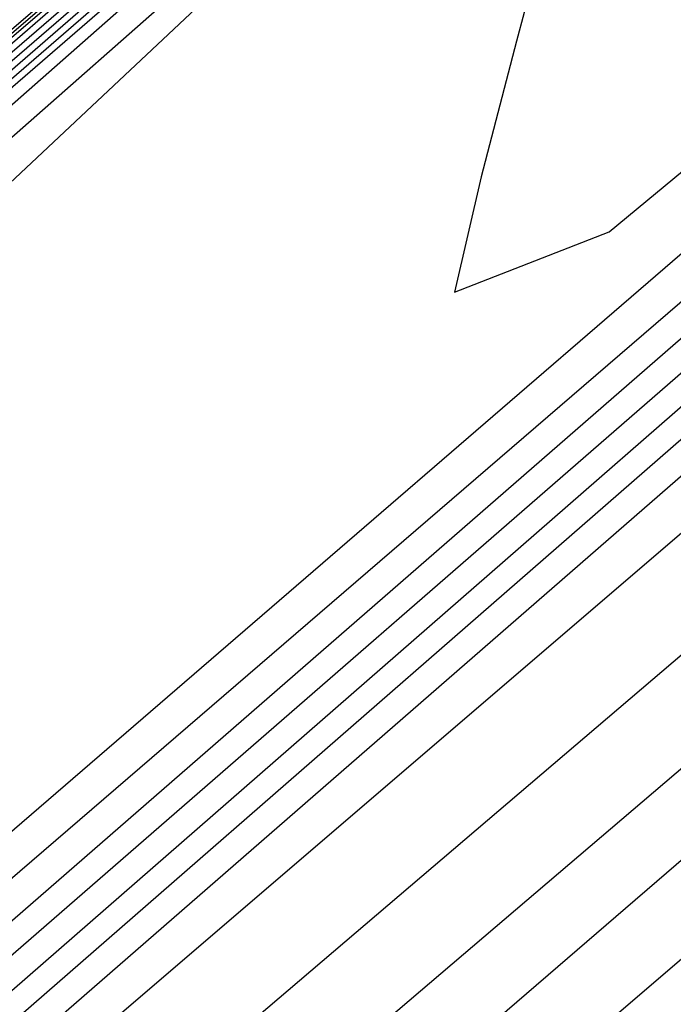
# Model space of a CAD drawing. Extents: x 3249832 to 3255657, y 13789405 to 13793316.
# Tile 1027 of 1056: x 3253213.629 to 3253214.425, y 13791260.251 to 13791261.451. Entities that reach past the tile are written whole.
import ezdxf

# ---------------------------------------------------------------- set-up
doc = ezdxf.new("R2010")
doc.units = 0
doc.header["$LTSCALE"] = 100
doc.header["$MEASUREMENT"] = 0
for name, color, linetype in [('GRATIO_03231_CON', 1, 'CONTINUOUS'), ('GRATIO_0323_ICON', 1, 'CONTINUOUS'), ('TARGETS_EAST', 7, 'CONTINUOUS')]:
    doc.layers.add(name, color=color, linetype=linetype)

# ---------------------------------------------------------------- blocks, each defined once
blk = doc.blocks.new('Gratio_032316_contours')
at = {"layer": 'GRATIO_03231_CON', "color": 1, "linetype": 'Continuous', "flags": 128}
for points in [[(3253305.6725, 13791341.1594), (3253291.4411, 13791328.7329), (3253274.093, 13791313.5951), (3253259.1359, 13791300.5793), (3253250.7226, 13791293.3241), (3253247.588, 13791290.6906), (3253247.1122, 13791290.3455), (3253246.742, 13791290.0324), (3253244.1911, 13791287.8033), (3253237.2397, 13791281.7868), (3253224.7714, 13791271.0476), (3253210.0833, 13791258.3927), (3253197.576, 13791247.5652)], [(3253201.4718, 13791249.2034), (3253206.4257, 13791253.4194), (3253215.3463, 13791261.091), (3253225.9004, 13791270.1944), (3253234.8639, 13791277.9291), (3253239.86, 13791282.2289), (3253241.9, 13791283.9634), (3253242.8421, 13791284.7366), (3253244.153, 13791285.8159), (3253245.7322, 13791287.1241), (3253247.0877, 13791288.2474), (3253247.9417, 13791288.9562), (3253248.8734, 13791289.7563), (3253250.6766, 13791291.3376), (3253253.8181, 13791294.1039), (3253257.4579, 13791297.3151), (3253260.4294, 13791299.9452), (3253262.1013, 13791301.4393), (3253263.9852, 13791303.1272), (3253268.1279, 13791306.8098), (3253275.7778, 13791313.586), (3253284.9892, 13791321.7458), (3253293.0173, 13791328.8768), (3253297.7719, 13791333.1433)], [(3253301.4816, 13791337.4828), (3253288.7621, 13791326.3851), (3253272.6189, 13791312.303), (3253258.5009, 13791300.0209), (3253250.5356, 13791293.1573), (3253247.566, 13791290.6681), (3253247.1137, 13791290.3437), (3253246.7572, 13791290.0426), (3253244.3023, 13791287.8961), (3253237.6117, 13791282.1038), (3253225.6103, 13791271.7658), (3253211.4719, 13791259.5842), (3253199.4325, 13791249.1617)], [(3253201.5308, 13791249.452), (3253203.3764, 13791251.006), (3253205.7622, 13791253.0041), (3253210.9337, 13791257.4141), (3253220.2072, 13791265.3949), (3253231.1821, 13791274.8703), (3253240.5289, 13791282.9557), (3253245.7489, 13791287.484), (3253247.6673, 13791289.1583), (3253247.9408, 13791289.3993), (3253248.125, 13791289.5479), (3253249.3736, 13791290.6266), (3253252.7395, 13791293.5783), (3253258.7542, 13791298.8829), (3253265.863, 13791305.1692), (3253271.9894, 13791310.6032), (3253275.5609, 13791313.7963), (3253277.0209, 13791315.1417), (3253277.3163, 13791315.4783), (3253277.3163, 13791315.4783), (3253277.4125, 13791315.6585), (3253278.3483, 13791316.5896), (3253281.1803, 13791319.1927), (3253286.5431, 13791324.0173)], [(3253297.2907, 13791333.8062), (3253286.0832, 13791324.0372), (3253271.1448, 13791311.0109), (3253257.8659, 13791299.4626), (3253250.3486, 13791292.9905), (3253247.544, 13791290.6456), (3253247.1152, 13791290.3419), (3253246.7723, 13791290.0527), (3253244.4134, 13791287.9889), (3253237.9836, 13791282.4208), (3253226.4492, 13791272.4841), (3253212.8604, 13791260.7757), (3253201.289, 13791250.7582)], [(3253201.9935, 13791249.9231), (3253205.3991, 13791252.872), (3253207.4593, 13791254.6196), (3253209.7597, 13791256.5517), (3253214.4531, 13791260.5545), (3253222.8321, 13791267.7659)], [(3253283.4042, 13791321.6894), (3253269.6707, 13791309.7188), (3253257.2309, 13791298.9042), (3253250.1616, 13791292.8237), (3253247.5221, 13791290.6231), (3253247.1168, 13791290.3401), (3253246.7875, 13791290.0628), (3253244.5246, 13791288.0817), (3253238.3556, 13791282.7378), (3253227.2881, 13791273.2023), (3253214.249, 13791261.9672), (3253203.1455, 13791252.3547), (3253196.9086, 13791246.8585)], [(3253200.9004, 13791249.0216), (3253205.4478, 13791252.9775), (3253209.2674, 13791256.292), (3253211.5422, 13791258.2333), (3253213.7571, 13791260.0993), (3253217.9725, 13791263.6949), (3253225.4569, 13791270.1371), (3253234.3111, 13791277.7898), (3253241.8442, 13791284.3286), (3253246.0372, 13791288.0069), (3253247.5597, 13791289.3882), (3253247.7532, 13791289.6138), (3253247.7353, 13791289.6352), (3253247.7269, 13791289.6458), (3253247.7245, 13791289.6493), (3253247.7245, 13791289.6493), (3253247.9411, 13791289.8416), (3253249.4539, 13791291.1868), (3253253.5563, 13791294.8409), (3253261.0456, 13791301.516), (3253270.7349, 13791310.1479), (3253280.9411, 13791319.2283), (3253289.806, 13791327.1027)], [(3253284.718, 13791322.7763), (3253278.0463, 13791316.9937), (3253266.7225, 13791307.1346), (3253255.9609, 13791297.7875), (3253249.7877, 13791292.4901), (3253247.4781, 13791290.5781), (3253247.1198, 13791290.3365), (3253246.8178, 13791290.0831), (3253244.7469, 13791288.2674), (3253239.0996, 13791283.3719), (3253228.9658, 13791274.6388), (3253217.0261, 13791264.3501), (3253206.8585, 13791255.5477), (3253201.1472, 13791250.5147)], [(3253202.1519, 13791250.2124), (3253206.8478, 13791254.2857), (3253212.3564, 13791259.0864), (3253217.004, 13791263.1319), (3253219.708, 13791265.4607), (3253221.752, 13791267.1944), (3253225.0114, 13791269.9757), (3253230.707, 13791274.8789), (3253237.4433, 13791280.7056), (3253243.1702, 13791285.6892), (3253246.3505, 13791288.5012), (3253247.4974, 13791289.5664), (3253247.6367, 13791289.7476), (3253247.7168, 13791289.8495), (3253248.3759, 13791290.4438), (3253250.1747, 13791292.0442), (3253250.1747, 13791292.0442), (3253253.6173, 13791295.1093), (3253258.9808, 13791299.8795), (3253266.4855, 13791306.5404), (3253275.6358, 13791314.6499), (3253283.072, 13791321.2554)], [(3253265.2484, 13791305.8425), (3253255.3259, 13791297.2291), (3253249.6007, 13791292.3233), (3253247.4562, 13791290.5556), (3253247.1214, 13791290.3347), (3253246.8329, 13791290.0932), (3253244.8581, 13791288.3602), (3253239.4716, 13791283.6889), (3253229.8047, 13791275.357), (3253218.4147, 13791265.5416), (3253208.7149, 13791257.1442), (3253203.2665, 13791252.3429), (3253201.2195, 13791250.4199)], [(3253201.8674, 13791250.0552), (3253204.7192, 13791252.4869), (3253209.8215, 13791256.9177), (3253215.8108, 13791262.1408), (3253220.8723, 13791266.5519)], [(3253219.8032, 13791266.733), (3253210.5714, 13791258.7408), (3253205.3858, 13791254.171), (3253203.4376, 13791252.3408), (3253203.1064, 13791251.8783), (3253203.0434, 13791251.6434), (3253202.9858, 13791251.4225), (3253202.9424, 13791251.2339), (3253203.0813, 13791251.2336), (3253204.2077, 13791252.128), (3253207.2864, 13791254.7615), (3253212.7951, 13791259.5497), (3253219.2651, 13791265.1952)], [(3253221.1918, 13791267.9245), (3253212.4279, 13791260.3373), (3253207.5052, 13791255.9991), (3253205.6557, 13791254.2617), (3253205.3412, 13791253.8227), (3253205.2814, 13791253.5996), (3253205.2267, 13791253.3899), (3253205.1855, 13791253.2109), (3253205.3375, 13791253.2282), (3253206.548, 13791254.2008), (3253209.8536, 13791257.036), (3253215.7688, 13791262.1818), (3253222.7194, 13791268.2496)], [(3253223.9689, 13791270.3075), (3253216.1409, 13791263.5303), (3253211.7438, 13791259.6554), (3253210.0918, 13791258.1035), (3253209.8109, 13791257.7113), (3253209.7575, 13791257.5121), (3253209.7087, 13791257.3248), (3253209.6719, 13791257.1649), (3253209.8501, 13791257.2175), (3253211.2286, 13791258.3464), (3253214.9881, 13791261.585), (3253221.7162, 13791267.4458)], [(3253217.9974, 13791265.1268), (3253213.8631, 13791261.4835), (3253212.3099, 13791260.0244), (3253212.0458, 13791259.6556), (3253211.9955, 13791259.4683), (3253211.9496, 13791259.2922), (3253211.915, 13791259.1419), (3253212.1064, 13791259.2122), (3253213.5689, 13791260.4192), (3253217.5553, 13791263.8595)], [(3253219.8539, 13791266.7233), (3253215.9824, 13791263.3117), (3253214.5279, 13791261.9453), (3253214.2806, 13791261.6), (3253214.2336, 13791261.4246), (3253214.1906, 13791261.2597), (3253214.1582, 13791261.1189), (3253214.3464, 13791261.1926), (3253215.7787, 13791262.3779), (3253219.6821, 13791265.7487)]]:
    blk.add_lwpolyline(points, dxfattribs=at)
at = {"layer": 'GRATIO_0323_ICON', "color": 7, "linetype": 'Continuous', "flags": 128}
for points in [[(3253288.9089, 13791326.4529), (3253280.7252, 13791319.3416), (3253268.1966, 13791308.4267), (3253256.5959, 13791298.3458), (3253249.9747, 13791292.6569), (3253247.5001, 13791290.6006), (3253247.1183, 13791290.3383), (3253246.8026, 13791290.0729), (3253244.6357, 13791288.1746), (3253238.7276, 13791283.0549), (3253228.1269, 13791273.9205), (3253215.6375, 13791263.1586), (3253205.002, 13791253.9512), (3253199.0279, 13791248.6866)], [(3253199.5847, 13791247.9379), (3253203.8741, 13791251.6536), (3253208.9021, 13791256.0319), (3253213.1357, 13791259.712), (3253215.6251, 13791261.847), (3253217.7546, 13791263.6469), (3253221.4919, 13791266.8353), (3253228.0819, 13791272.5081), (3253235.8763, 13791279.2487), (3253242.5042, 13791285.0122), (3253246.1872, 13791288.2614), (3253247.5185, 13791289.4884), (3253247.684, 13791289.693), (3253247.8258, 13791289.8479), (3253248.9112, 13791290.8188), (3253251.8637, 13791293.4443), (3253251.8637, 13791293.4443), (3253257.3309, 13791298.3131), (3253264.8578, 13791305.0137), (3253273.7133, 13791312.8843), (3253282.7209, 13791320.8763)], [(3253222.5803, 13791269.116), (3253214.2844, 13791261.9338), (3253209.6245, 13791257.8273), (3253207.8737, 13791256.1826), (3253207.5761, 13791255.767), (3253207.5195, 13791255.5558), (3253207.4677, 13791255.3573), (3253207.4287, 13791255.1879), (3253207.5938, 13791255.2229), (3253208.8883, 13791256.2736), (3253212.4208, 13791259.3105), (3253218.7425, 13791264.8138)]]:
    blk.add_lwpolyline(points, dxfattribs=at)

msp = doc.modelspace()

# ---------------------------------------------------------------- block references
at = {"layer": 'TARGETS_EAST'}
msp.add_blockref('Gratio_032316_contours', (0, 0), dxfattribs=at)

doc.saveas('drawing.dxf')
